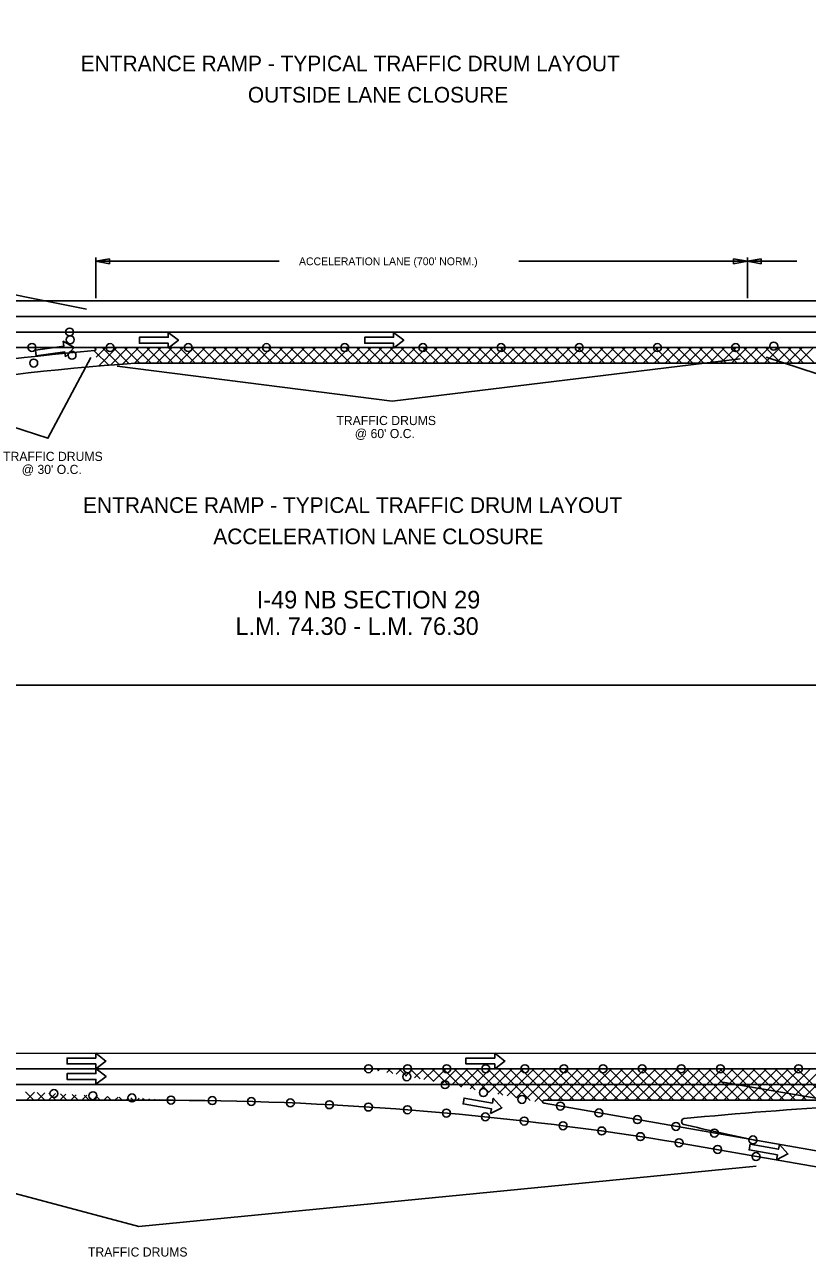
# Model space of a CAD drawing. Extents: x -100 to 745, y -1581 to -107.
# Drawn here: x 232.4 to 292.5, y -1294.6 to -1199.9 of the extents above; entities that cross this region are included whole.
import ezdxf

# ---------------------------------------------------------------- set-up
doc = ezdxf.new("R2010")
doc.units = 0
for name, color, linetype in [('Default', 7, 'Continuous'), ('R_Contour Annot', 7, 'Continuous'), ('R_Draft', 7, 'Continuous'), ('R_Drive', 7, 'Continuous'), ('R_Erosion', 7, 'Continuous'), ('R_Exist Surface', 7, 'Continuous')]:
    doc.layers.add(name, color=color, linetype=linetype)

msp = doc.modelspace()

# ---------------------------------------------------------------- linework, layer by layer
at = {"layer": 'Default'}
for points in [[(243.412, -1224.72), (244.191, -1224.12), (243.412, -1223.52), (243.412, -1223.895), (241.205, -1223.895), (241.205, -1224.345), (243.412, -1224.345)], [(260.705, -1224.72), (261.483, -1224.12), (260.705, -1223.52), (260.705, -1223.895), (258.498, -1223.895), (258.498, -1224.345), (260.705, -1224.345)], [(235.525, -1225.383), (236.21, -1224.678), (235.354, -1224.195), (235.407, -1224.566), (233.223, -1224.881), (233.287, -1225.326), (235.471, -1225.012)], [(237.859, -1280.026), (238.638, -1279.426), (237.859, -1278.826), (237.859, -1279.201), (235.652, -1279.201), (235.652, -1279.651), (237.859, -1279.651)], [(268.471, -1280.028), (269.25, -1279.428), (268.471, -1278.828), (268.471, -1279.203), (266.264, -1279.203), (266.264, -1279.653), (268.471, -1279.653)], [(237.866, -1281.211), (238.645, -1280.611), (237.866, -1280.011), (237.866, -1280.386), (235.659, -1280.386), (235.659, -1280.836), (237.866, -1280.836)], [(268.157, -1283.465), (269.027, -1283.008), (268.363, -1282.283), (268.299, -1282.652), (266.125, -1282.273), (266.048, -1282.716), (268.222, -1283.095)], [(290.098, -1287.005), (290.971, -1286.553), (290.311, -1285.824), (290.244, -1286.193), (288.072, -1285.802), (287.993, -1286.245), (290.164, -1286.636)]]:
    msp.add_lwpolyline(points, close=True, dxfattribs=at)
at = {"layer": 'R_Contour Annot'}
for points in [[(175.406, -1140.582), (345.406, -1140.582), (345.406, -1250.582), (175.406, -1250.582)], [(175.406, -1250.582), (345.406, -1250.582), (345.406, -1360.582), (175.406, -1360.582)]]:
    msp.add_lwpolyline(points, close=True, dxfattribs=at)
at = {"layer": 'R_Draft'}
for p, q in [((326.815, -1221.09), (196.834, -1221.09)), ((326.815, -1222.29), (196.834, -1222.29)), ((326.815, -1223.49), (196.834, -1223.49)), ((237.745, -1224.69), (196.834, -1224.69)), ((307.855, -1224.69), (237.745, -1224.69)), ((237.887, -1225.425), (238.623, -1224.69)), ((238.062, -1226.099), (239.471, -1224.69)), ((238.35, -1224.69), (239.64, -1225.98)), ((238.98, -1226.03), (240.32, -1224.69)), ((239.198, -1224.69), (240.429, -1225.921)), ((239.897, -1225.961), (241.168, -1224.69)), ((240.047, -1224.69), (241.247, -1225.89)), ((240.815, -1225.892), (242.017, -1224.69)), ((240.895, -1224.69), (242.095, -1225.89)), ((241.665, -1225.89), (242.865, -1224.69)), ((241.744, -1224.69), (242.944, -1225.89)), ((242.514, -1225.89), (243.714, -1224.69)), ((242.592, -1224.69), (243.792, -1225.89)), ((243.362, -1225.89), (244.562, -1224.69)), ((243.441, -1224.69), (244.641, -1225.89)), ((244.211, -1225.89), (245.411, -1224.69)), ((244.289, -1224.69), (245.489, -1225.89)), ((245.059, -1225.89), (246.259, -1224.69)), ((245.138, -1224.69), (246.338, -1225.89)), ((245.908, -1225.89), (247.108, -1224.69)), ((245.986, -1224.69), (247.186, -1225.89)), ((246.756, -1225.89), (247.956, -1224.69)), ((246.835, -1224.69), (248.035, -1225.89)), ((247.605, -1225.89), (248.805, -1224.69)), ((247.684, -1224.69), (248.884, -1225.89)), ((248.453, -1225.89), (249.653, -1224.69)), ((248.532, -1224.69), (249.732, -1225.89)), ((249.302, -1225.89), (250.502, -1224.69)), ((249.381, -1224.69), (250.581, -1225.89)), ((250.151, -1225.89), (251.351, -1224.69)), ((250.229, -1224.69), (251.429, -1225.89)), ((250.999, -1225.89), (252.199, -1224.69)), ((251.078, -1224.69), (252.278, -1225.89)), ((251.848, -1225.89), (253.048, -1224.69)), ((251.926, -1224.69), (253.126, -1225.89)), ((252.696, -1225.89), (253.896, -1224.69)), ((252.775, -1224.69), (253.975, -1225.89)), ((253.545, -1225.89), (254.745, -1224.69)), ((253.623, -1224.69), (254.823, -1225.89)), ((254.393, -1225.89), (255.593, -1224.69)), ((254.472, -1224.69), (255.672, -1225.89)), ((255.242, -1225.89), (256.442, -1224.69)), ((255.32, -1224.69), (256.52, -1225.89)), ((256.09, -1225.89), (257.29, -1224.69)), ((256.169, -1224.69), (257.369, -1225.89)), ((256.939, -1225.89), (258.139, -1224.69)), ((257.017, -1224.69), (258.217, -1225.89)), ((257.787, -1225.89), (258.987, -1224.69)), ((257.866, -1224.69), (259.066, -1225.89)), ((258.636, -1225.89), (259.836, -1224.69)), ((258.714, -1224.69), (259.914, -1225.89)), ((259.484, -1225.89), (260.684, -1224.69)), ((259.563, -1224.69), (260.763, -1225.89)), ((260.333, -1225.89), (261.533, -1224.69)), ((260.411, -1224.69), (261.611, -1225.89)), ((261.181, -1225.89), (262.381, -1224.69)), ((261.26, -1224.69), (262.46, -1225.89)), ((262.03, -1225.89), (263.23, -1224.69)), ((262.108, -1224.69), (263.308, -1225.89)), ((262.878, -1225.89), (264.078, -1224.69)), ((262.957, -1224.69), (264.157, -1225.89)), ((263.727, -1225.89), (264.927, -1224.69)), ((263.806, -1224.69), (265.006, -1225.89)), ((264.576, -1225.89), (265.776, -1224.69)), ((264.654, -1224.69), (265.854, -1225.89)), ((265.424, -1225.89), (266.624, -1224.69)), ((265.503, -1224.69), (266.703, -1225.89)), ((266.273, -1225.89), (267.473, -1224.69)), ((266.351, -1224.69), (267.551, -1225.89)), ((267.121, -1225.89), (268.321, -1224.69)), ((267.2, -1224.69), (268.4, -1225.89)), ((267.97, -1225.89), (269.17, -1224.69)), ((268.048, -1224.69), (269.248, -1225.89)), ((268.818, -1225.89), (270.018, -1224.69)), ((268.897, -1224.69), (270.097, -1225.89)), ((269.667, -1225.89), (270.867, -1224.69)), ((269.745, -1224.69), (270.945, -1225.89)), ((270.515, -1225.89), (271.715, -1224.69)), ((270.594, -1224.69), (271.794, -1225.89)), ((271.364, -1225.89), (272.564, -1224.69)), ((271.442, -1224.69), (272.642, -1225.89)), ((272.212, -1225.89), (273.412, -1224.69)), ((272.291, -1224.69), (273.491, -1225.89)), ((273.061, -1225.89), (274.261, -1224.69)), ((273.139, -1224.69), (274.339, -1225.89)), ((273.909, -1225.89), (275.109, -1224.69)), ((273.988, -1224.69), (275.188, -1225.89)), ((274.758, -1225.89), (275.958, -1224.69)), ((274.836, -1224.69), (276.036, -1225.89)), ((275.606, -1225.89), (276.806, -1224.69)), ((275.685, -1224.69), (276.885, -1225.89)), ((276.455, -1225.89), (277.655, -1224.69)), ((276.533, -1224.69), (277.733, -1225.89)), ((277.303, -1225.89), (278.503, -1224.69)), ((277.382, -1224.69), (278.582, -1225.89)), ((278.152, -1225.89), (279.352, -1224.69)), ((278.231, -1224.69), (279.431, -1225.89)), ((279.001, -1225.89), (280.201, -1224.69)), ((279.079, -1224.69), (280.279, -1225.89)), ((279.849, -1225.89), (281.049, -1224.69)), ((279.928, -1224.69), (281.128, -1225.89)), ((280.698, -1225.89), (281.898, -1224.69)), ((280.776, -1224.69), (281.976, -1225.89)), ((281.546, -1225.89), (282.746, -1224.69)), ((281.625, -1224.69), (282.825, -1225.89)), ((282.395, -1225.89), (283.595, -1224.69)), ((282.473, -1224.69), (283.673, -1225.89)), ((283.243, -1225.89), (284.443, -1224.69)), ((283.322, -1224.69), (284.522, -1225.89)), ((284.092, -1225.89), (285.292, -1224.69)), ((284.17, -1224.69), (285.37, -1225.89)), ((284.94, -1225.89), (286.14, -1224.69)), ((285.019, -1224.69), (286.219, -1225.89)), ((285.789, -1225.89), (286.989, -1224.69)), ((285.867, -1224.69), (287.067, -1225.89)), ((286.637, -1225.89), (287.837, -1224.69)), ((286.716, -1224.69), (287.916, -1225.89)), ((287.486, -1225.89), (288.686, -1224.69)), ((287.564, -1224.69), (288.764, -1225.89)), ((288.334, -1225.89), (289.534, -1224.69)), ((288.413, -1224.69), (289.613, -1225.89)), ((289.183, -1225.89), (290.383, -1224.69)), ((289.261, -1224.69), (290.461, -1225.89)), ((290.031, -1225.89), (291.231, -1224.69)), ((290.11, -1224.69), (291.31, -1225.89)), ((290.88, -1225.89), (292.08, -1224.69)), ((290.958, -1224.69), (292.158, -1225.89)), ((291.728, -1225.89), (292.928, -1224.69)), ((291.807, -1224.69), (293.007, -1225.89)), ((237.765, -1224.954), (238.851, -1226.04)), ((307.855, -1225.89), (240.841, -1225.89)), ((325.145, -1278.839), (186.576, -1278.836)), ((325.145, -1280.039), (186.576, -1280.036)), ((259.427, -1280.023), (259.584, -1280.18)), ((259.487, -1280.161), (259.624, -1280.023)), ((260.196, -1280.301), (260.473, -1280.024)), ((260.276, -1280.024), (260.64, -1280.388)), ((260.905, -1280.44), (261.321, -1280.024)), ((261.125, -1280.024), (261.696, -1280.595)), ((261.614, -1280.579), (262.169, -1280.024)), ((261.973, -1280.024), (262.752, -1280.802)), ((262.324, -1280.718), (263.018, -1280.024)), ((262.822, -1280.024), (263.807, -1281.009)), ((263.033, -1280.857), (263.866, -1280.024)), ((263.671, -1280.024), (264.863, -1281.217)), ((263.742, -1280.997), (264.714, -1280.025)), ((264.452, -1281.136), (265.563, -1280.025)), ((264.52, -1280.025), (265.919, -1281.424)), ((265.161, -1281.275), (266.411, -1280.025)), ((265.368, -1280.025), (266.975, -1281.631)), ((265.87, -1281.414), (267.259, -1280.025)), ((266.217, -1280.025), (268.031, -1281.839)), ((266.579, -1281.554), (268.108, -1280.025)), ((267.066, -1280.025), (269.086, -1282.046)), ((267.289, -1281.693), (268.956, -1280.026)), ((267.915, -1280.025), (270.142, -1282.253)), ((267.998, -1281.832), (269.804, -1280.026)), ((268.707, -1281.971), (270.653, -1280.026)), ((268.763, -1280.026), (271.198, -1282.46)), ((269.417, -1282.111), (271.501, -1280.026)), ((269.612, -1280.026), (272.147, -1282.561)), ((270.126, -1282.25), (272.349, -1280.026)), ((270.461, -1280.026), (272.872, -1282.438)), ((270.835, -1282.389), (273.198, -1280.027)), ((271.309, -1280.026), (273.721, -1282.438)), ((271.544, -1282.528), (274.046, -1280.027)), ((272.158, -1280.026), (274.57, -1282.438)), ((272.484, -1282.438), (274.894, -1280.027)), ((273.007, -1280.027), (275.418, -1282.438)), ((273.332, -1282.438), (275.743, -1280.027)), ((273.856, -1280.027), (276.267, -1282.438)), ((274.181, -1282.438), (276.591, -1280.027)), ((274.704, -1280.027), (277.115, -1282.438)), ((275.029, -1282.438), (277.439, -1280.028)), ((275.553, -1280.027), (277.964, -1282.438)), ((275.878, -1282.438), (278.288, -1280.028)), ((276.402, -1280.027), (278.812, -1282.438)), ((276.726, -1282.438), (279.136, -1280.028)), ((277.251, -1280.028), (279.661, -1282.438)), ((277.575, -1282.438), (279.984, -1280.028)), ((278.099, -1280.028), (280.509, -1282.438)), ((278.423, -1282.438), (280.833, -1280.028)), ((278.948, -1280.028), (281.358, -1282.438)), ((279.272, -1282.438), (281.681, -1280.029)), ((279.797, -1280.028), (282.206, -1282.438)), ((280.12, -1282.438), (282.529, -1280.029)), ((280.645, -1280.028), (283.055, -1282.438)), ((280.969, -1282.438), (283.378, -1280.029)), ((281.494, -1280.029), (283.904, -1282.438)), ((281.817, -1282.438), (284.226, -1280.029)), ((282.343, -1280.029), (284.752, -1282.438)), ((282.666, -1282.438), (285.074, -1280.029)), ((283.192, -1280.029), (285.601, -1282.438)), ((283.514, -1282.438), (285.923, -1280.03)), ((284.04, -1280.029), (286.449, -1282.438)), ((284.363, -1282.438), (286.771, -1280.03)), ((284.889, -1280.029), (287.298, -1282.438)), ((285.211, -1282.438), (287.619, -1280.03)), ((285.738, -1280.03), (288.146, -1282.438)), ((286.06, -1282.438), (288.468, -1280.03)), ((286.587, -1280.03), (288.995, -1282.438)), ((286.908, -1282.438), (289.316, -1280.03)), ((287.435, -1280.03), (289.843, -1282.438)), ((287.757, -1282.438), (290.164, -1280.031)), ((288.284, -1280.03), (290.692, -1282.438)), ((288.605, -1282.438), (291.013, -1280.031)), ((289.133, -1280.03), (291.54, -1282.438)), ((289.454, -1282.438), (291.861, -1280.031)), ((289.981, -1280.031), (292.389, -1282.438)), ((290.302, -1282.438), (292.709, -1280.031)), ((290.83, -1280.031), (293.238, -1282.438)), ((291.151, -1282.438), (293.558, -1280.031)), ((291.679, -1280.031), (294.086, -1282.438)), ((291.999, -1282.438), (294.406, -1280.032)), ((325.145, -1281.239), (186.576, -1281.236)), ((276.966, -1281.245), (276.974, -1281.238)), ((243.793, -1282.437), (186.576, -1282.436)), ((232.453, -1281.79), (233.1, -1282.437)), ((232.541, -1282.437), (233.148, -1281.83)), ((233.353, -1281.841), (233.949, -1282.437)), ((233.389, -1282.437), (233.951, -1281.875)), ((234.238, -1282.437), (234.753, -1281.921)), ((234.253, -1281.893), (234.797, -1282.437)), ((235.086, -1282.437), (235.556, -1281.967)), ((235.153, -1281.944), (235.646, -1282.437)), ((235.935, -1282.437), (236.359, -1282.013)), ((236.053, -1281.995), (236.494, -1282.437)), ((236.783, -1282.437), (237.162, -1282.059)), ((236.953, -1282.047), (237.343, -1282.437)), ((237.632, -1282.437), (237.964, -1282.104)), ((237.853, -1282.098), (238.192, -1282.437)), ((238.48, -1282.437), (238.767, -1282.15)), ((238.753, -1282.149), (239.04, -1282.437)), ((239.329, -1282.437), (239.57, -1282.196)), ((239.652, -1282.201), (239.889, -1282.437)), ((240.177, -1282.437), (240.373, -1282.242)), ((240.552, -1282.252), (240.737, -1282.437)), ((241.026, -1282.437), (241.175, -1282.288)), ((241.452, -1282.303), (241.586, -1282.437)), ((241.874, -1282.437), (241.978, -1282.333)), ((242.352, -1282.355), (242.434, -1282.437)), ((242.723, -1282.437), (242.781, -1282.379)), ((243.252, -1282.406), (243.283, -1282.437)), ((243.571, -1282.437), (243.583, -1282.425)), ((325.145, -1282.439), (272.284, -1282.438)), ((324.381, -1291.805), (272.254, -1282.668)), ((324.303, -1293.01), (282.706, -1285.718))]:
    msp.add_line(p, q, dxfattribs=at)
for points in [[(175.406, -1140.582), (175.406, -1250.582), (345.406, -1250.582), (345.406, -1140.582)], [(175.406, -1250.582), (175.406, -1360.582), (345.406, -1360.582), (345.406, -1250.582)]]:
    msp.add_lwpolyline(points, close=True, dxfattribs=at)
for centre, radius, start, end in [((237.739, -1224.806), 0.116, 278.87203, 86.61393), ((252.879, -1404.345), 180.061, 94.81769, 105.85707), ((252.879, -1404.345), 178.861, 93.85902, 105.85626), ((272.263, -1282.552), 0.116, 79.28211, 265.68196), ((312.956, -1594.665), 312.263, 90.87748, 95.50625), ((283.047, -1284.072), 0.236, 103.22389, 253.36404), ((352.68, -979.914), 312.263, 257.10226, 258.16662)]:
    msp.add_arc(centre, radius, start, end, dxfattribs=at)
at = {"layer": 'R_Drive'}
for points in [[(198.631, -1221.481), (217.344, -1217.779), (237.144, -1221.731)], [(289.291, -1225.429), (299.718, -1228.815), (308.842, -1224.33)], [(223.752, -1228.25), (234.179, -1231.635), (237.465, -1225.454)], [(239.497, -1226.119), (260.601, -1228.807), (287.298, -1225.539)], [(285.8, -1281.023), (308.539, -1284.925), (322.287, -1280.659)], [(202.317, -1281.776), (241.172, -1292.128), (288.54, -1287.494)]]:
    msp.add_lwpolyline(points, dxfattribs=at)
msp.add_arc((242.886, -1525.592), 243.157, 80.5747, 89.78616, dxfattribs=at)
at = {"layer": 'R_Erosion'}
for centre in [(235.849, -1223.488), (235.898, -1224.079), (232.957, -1224.672), (238.958, -1224.685), (244.958, -1224.688), (250.958, -1224.688), (256.958, -1224.688), (262.958, -1224.688), (268.958, -1224.688), (274.958, -1224.688), (280.958, -1224.688), (286.958, -1224.688), (289.882, -1224.566), (233.091, -1225.869), (236.032, -1225.276), (258.783, -1280.023), (261.783, -1280.023), (264.783, -1280.023), (267.783, -1280.023), (270.783, -1280.023), (273.783, -1280.023), (276.783, -1280.023), (279.783, -1280.023), (282.783, -1280.023), (285.783, -1280.023), (291.783, -1280.023), (261.722, -1280.633), (234.642, -1281.919), (264.661, -1281.242), (267.6, -1281.852), (237.637, -1282.089), (240.632, -1282.258), (243.628, -1282.428), (246.793, -1282.467), (249.793, -1282.533), (252.791, -1282.637), (255.787, -1282.778), (258.782, -1282.956), (270.555, -1282.37), (273.51, -1282.888), (261.774, -1283.17), (264.764, -1283.422), (267.75, -1283.71), (276.465, -1283.406), (270.732, -1284.035), (273.71, -1284.397), (276.684, -1284.796), (279.42, -1283.924), (282.375, -1284.442), (279.652, -1285.231), (282.615, -1285.703), (285.33, -1284.96), (288.285, -1285.478), (285.571, -1286.211), (288.521, -1286.756)]:
    msp.add_circle(centre, 0.305, dxfattribs=at)
at = {"layer": 'R_Exist Surface'}
for p, q in [((237.855, -1220.89), (237.855, -1217.765)), ((251.93, -1218.065), (237.855, -1218.065)), ((270.329, -1218.065), (287.855, -1218.065)), ((287.855, -1220.89), (287.855, -1217.765)), ((287.855, -1220.89), (287.855, -1217.765)), ((291.648, -1218.065), (287.855, -1218.065))]:
    msp.add_line(p, q, dxfattribs=at)
for points in [[(238.905, -1218.253), (237.855, -1218.065), (238.905, -1217.878)], [(286.805, -1217.878), (287.855, -1218.065), (286.805, -1218.253)], [(288.905, -1218.253), (287.855, -1218.065), (288.905, -1217.878)]]:
    msp.add_lwpolyline(points, close=True, dxfattribs=at)

# ---------------------------------------------------------------- texts
at = {"layer": 'Default'}
for s, p in [('I-49 NB SECTION 29', (250.207, -1244.699)), ('L.M. 74.30 - L.M. 76.30', (248.58, -1246.732))]:
    msp.add_text(s, height=1.35, dxfattribs=at).set_placement(p)
at = {"layer": 'R_Drive'}
for s, height, p in [('ENTRANCE RAMP - TYPICAL TRAFFIC DRUM LAYOUT', 1.2, (236.702, -1203.483)), ('OUTSIDE LANE CLOSURE', 1.2, (249.529, -1205.883)), ('TRAFFIC DRUMS', 0.7, (256.32, -1230.629)), ("@ 60' O.C.", 0.7, (257.731, -1231.629)), ('TRAFFIC DRUMS', 0.7, (230.743, -1233.382)), ("@ 30' O.C.", 0.7, (232.171, -1234.382)), ('ENTRANCE RAMP - TYPICAL TRAFFIC DRUM LAYOUT', 1.2, (236.883, -1237.371)), ('ACCELERATION LANE CLOSURE', 1.2, (246.875, -1239.771)), ('TRAFFIC DRUMS', 0.7, (237.254, -1294.431))]:
    msp.add_text(s, height=height, rotation=360, dxfattribs=at).set_placement(p)
at = {"layer": 'R_Exist Surface'}
msp.add_text("ACCELERATION LANE (700' NORM.)", height=0.6, dxfattribs=at).set_placement((253.451, -1218.365))

doc.saveas('drawing.dxf')
